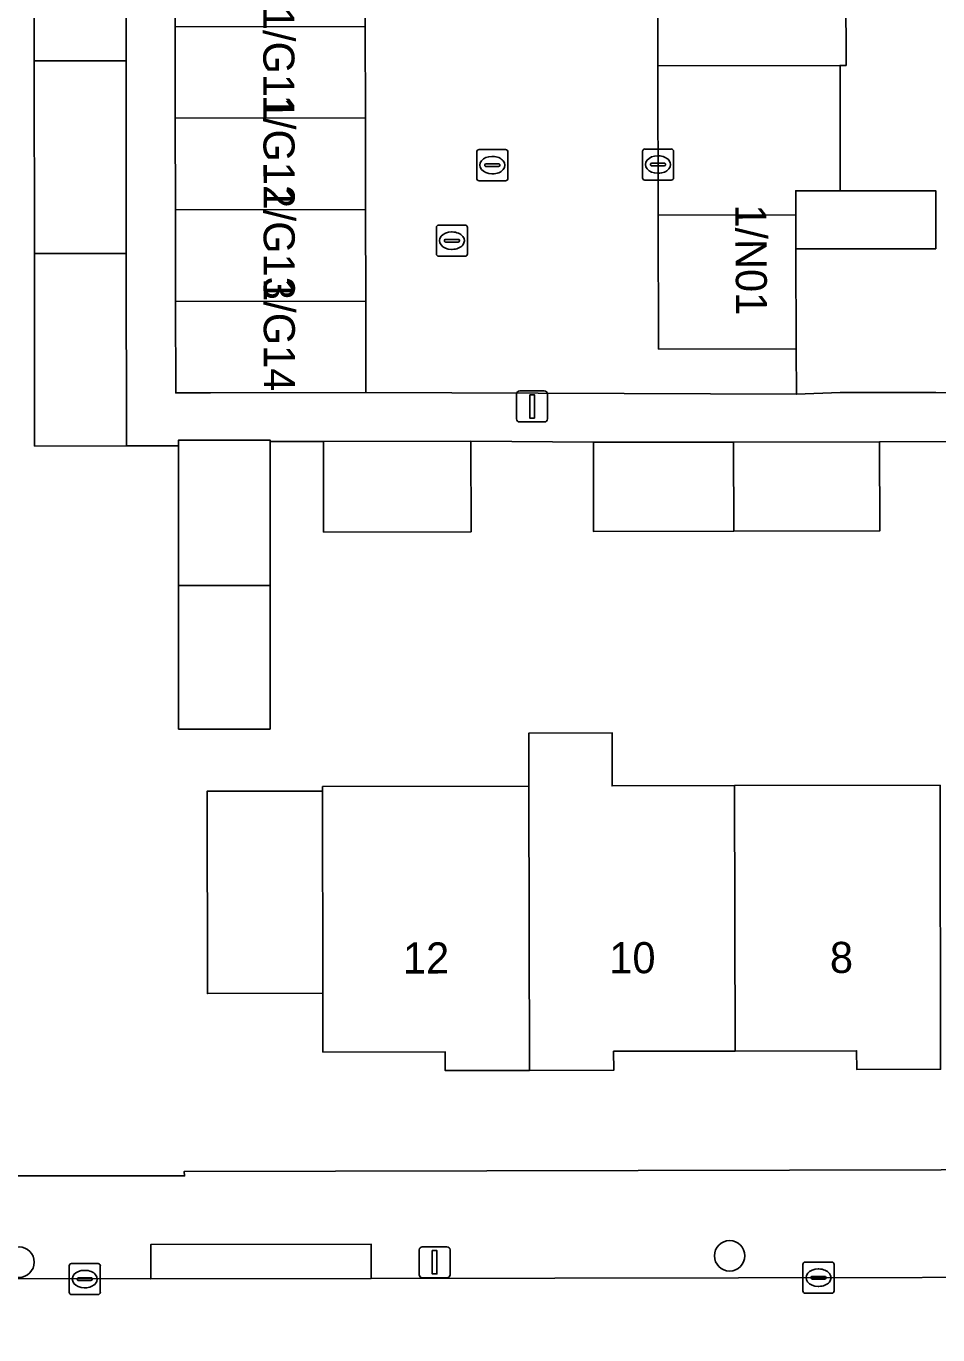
# Model space of a CAD drawing. Extents: x 160732 to 162107, y 387428 to 388479.
# Drawn here: x 161103.15 to 161132.45, y 387952.86 to 387994.94 of the extents above; entities that cross this region are included whole.
import ezdxf

# ---------------------------------------------------------------- set-up
doc = ezdxf.new("R2010")
doc.units = 0
for name, color, linetype in [('IMGEO_Boom', 7, 'Continuous'), ('IMGEO_Erf', 7, 'Continuous'), ('IMGEO_Kolk', 7, 'Continuous'), ('IMGEO_Lichtmast', 7, 'Continuous'), ('IMGEO_Pand', 7, 'Continuous'), ('IMGEO_Pand_nummerreeks', 7, 'Continuous'), ('IMGEO_Rijbaan_lokaal_open', 7, 'Continuous'), ('IMGEO_Rioolput', 7, 'Continuous'), ('IMGEO_Voetpad_open', 7, 'Continuous')]:
    doc.layers.add(name, color=color, linetype=linetype)

msp = doc.modelspace()

# ---------------------------------------------------------------- linework, layer by layer
at = {"layer": 'IMGEO_Boom'}
for centre in [(161125.762, 387955.405), (161102.919, 387955.202)]:
    msp.add_circle(centre, 0.489, dxfattribs=at)
at = {"layer": 'IMGEO_Erf'}
for points in [[(161134.624, 387981.59), (161130.583, 387981.582), (161130.59, 387978.712), (161125.897, 387978.702), (161121.389, 387978.692), (161121.383, 387981.562), (161117.446, 387981.598), (161117.452, 387978.684), (161112.709, 387978.673), (161112.702, 387981.588), (161110.991, 387981.588), (161110.991, 387976.961), (161110.991, 387972.342), (161108.047, 387972.342), (161108.047, 387976.956), (161108.047, 387981.444), (161106.376, 387981.444), (161103.421, 387981.44), (161103.412, 387987.632), (161103.403, 387993.824), (161103.394, 388000.283)], [(161129.495, 387996.124), (161129.503, 387993.682), (161129.313, 387993.681), (161129.313, 387991.792), (161129.313, 387989.652), (161132.386, 387989.652), (161132.386, 387987.784), (161129.313, 387987.784), (161127.893, 387987.784), (161127.903, 387984.571), (161127.914, 387983.109), (161129.313, 387983.166), (161132.386, 387983.166), (161136.66, 387983.129), (161136.66, 387989.652), (161136.66, 387996.03)], [(161132.545, 387961.405), (161129.846, 387961.399), (161129.844, 387961.998), (161125.94, 387961.99), (161122.033, 387961.982), (161122.035, 387961.371), (161119.328, 387961.366), (161116.618, 387961.36), (161116.616, 387961.966), (161112.686, 387961.958), (161112.68, 387963.846), (161108.977, 387963.838), (161108.963, 387970.341), (161112.676, 387970.349), (161112.675, 387970.494), (161119.311, 387970.508), (161119.311, 387972.215), (161121.981, 387972.221), (161121.981, 387970.514), (161125.918, 387970.523), (161132.528, 387970.537)], [(161091.407, 387957.982), (161108.242, 387957.975), (161108.23, 387958.121), (161152.025, 387958.213)]]:
    msp.add_lwpolyline(points, dxfattribs=at)
at = {"layer": 'IMGEO_Kolk'}
for p, q in [((161122.96, 387990.067), (161122.96, 387990.919)), ((161123.035, 387990.993), (161123.887, 387990.993)), ((161123.961, 387990.919), (161123.961, 387990.067)), ((161123.219, 387990.487), (161123.219, 387990.499)), ((161123.657, 387990.45), (161123.259, 387990.45)), ((161123.262, 387990.536), (161123.66, 387990.536)), ((161123.448, 387990.773), (161123.473, 387990.773)), ((161123.703, 387990.499), (161123.703, 387990.487)), ((161123.887, 387989.993), (161123.035, 387989.993)), ((161123.471, 387990.213), (161123.446, 387990.213)), ((161104.531, 387954.232), (161104.531, 387955.084)), ((161104.606, 387955.158), (161105.458, 387955.158)), ((161105.532, 387955.084), (161105.532, 387954.232)), ((161128.119, 387954.276), (161128.119, 387955.128)), ((161128.194, 387955.202), (161129.046, 387955.202)), ((161129.12, 387955.128), (161129.12, 387954.276)), ((161104.79, 387954.652), (161104.79, 387954.664)), ((161105.228, 387954.615), (161104.83, 387954.615)), ((161104.833, 387954.701), (161105.231, 387954.701)), ((161105.019, 387954.938), (161105.044, 387954.938)), ((161105.274, 387954.664), (161105.274, 387954.652)), ((161128.378, 387954.696), (161128.378, 387954.708)), ((161128.816, 387954.659), (161128.418, 387954.659)), ((161128.421, 387954.745), (161128.819, 387954.745)), ((161128.607, 387954.982), (161128.632, 387954.982)), ((161128.862, 387954.708), (161128.862, 387954.696)), ((161105.042, 387954.378), (161105.017, 387954.378)), ((161129.046, 387954.202), (161128.194, 387954.202)), ((161128.63, 387954.422), (161128.605, 387954.422)), ((161105.458, 387954.158), (161104.606, 387954.158))]:
    msp.add_line(p, q, dxfattribs=at)
for points in [[(161122.96, 387990.067), (161122.96, 387990.919)], [(161123.035, 387990.993), (161123.887, 387990.993)], [(161123.961, 387990.919), (161123.961, 387990.067)], [(161123.887, 387989.993), (161123.035, 387989.993)], [(161104.531, 387954.232), (161104.531, 387955.084)], [(161104.606, 387955.158), (161105.458, 387955.158)], [(161105.532, 387955.084), (161105.532, 387954.232)], [(161128.119, 387954.276), (161128.119, 387955.128)], [(161128.194, 387955.202), (161129.046, 387955.202)], [(161129.12, 387955.128), (161129.12, 387954.276)], [(161129.046, 387954.202), (161128.194, 387954.202)], [(161105.458, 387954.158), (161104.606, 387954.158)]]:
    msp.add_lwpolyline(points, dxfattribs=at)
for centre, radius, start, end in [((161123.037, 387990.917), 0.0765, 91.552, 178.448), ((161123.037, 387990.917), 0.0765, 91.552, 178.448), ((161123.885, 387990.917), 0.0765, 1.552, 88.448), ((161123.885, 387990.917), 0.0765, 1.552, 88.448), ((161123.259, 387990.496), 0.0403, 85.8775, 175.7526), ((161123.256, 387990.486), 0.0366, 178.938, 274.7102), ((161123.66, 387990.493), 0.043, 264.8664, 352.4533), ((161123.664, 387990.498), 0.0386, 1.7309, 96.639), ((161123.037, 387990.069), 0.0765, 181.552, 268.448), ((161123.037, 387990.069), 0.0765, 181.552, 268.448), ((161123.885, 387990.069), 0.0765, 271.552, 358.448), ((161123.885, 387990.069), 0.0765, 271.552, 358.448), ((161104.608, 387955.082), 0.0765, 91.552, 178.448), ((161104.608, 387955.082), 0.0765, 91.552, 178.448), ((161105.456, 387955.082), 0.0765, 1.552, 88.448), ((161105.456, 387955.082), 0.0765, 1.552, 88.448), ((161128.196, 387955.126), 0.0765, 91.552, 178.448), ((161128.196, 387955.126), 0.0765, 91.552, 178.448), ((161129.044, 387955.126), 0.0765, 1.552, 88.448), ((161129.044, 387955.126), 0.0765, 1.552, 88.448), ((161104.83, 387954.661), 0.0403, 85.8775, 175.7526), ((161104.827, 387954.651), 0.0366, 178.938, 274.7102), ((161105.231, 387954.658), 0.043, 264.8664, 352.4533), ((161105.235, 387954.663), 0.0386, 1.7309, 96.639), ((161128.418, 387954.705), 0.0403, 85.8775, 175.7526), ((161128.415, 387954.695), 0.0366, 178.938, 274.7102), ((161128.819, 387954.702), 0.043, 264.8664, 352.4533), ((161128.823, 387954.707), 0.0386, 1.7309, 96.639), ((161104.608, 387954.234), 0.0765, 181.552, 268.448), ((161104.608, 387954.234), 0.0765, 181.552, 268.448), ((161105.456, 387954.234), 0.0765, 271.552, 358.448), ((161105.456, 387954.234), 0.0765, 271.552, 358.448), ((161128.196, 387954.278), 0.0765, 181.552, 268.448), ((161128.196, 387954.278), 0.0765, 181.552, 268.448), ((161129.044, 387954.278), 0.0765, 271.552, 358.448), ((161129.044, 387954.278), 0.0765, 271.552, 358.448)]:
    msp.add_arc(centre, radius, start, end, dxfattribs=at)
for centre, major_axis, ratio, start_param, end_param in [((161123.447, 387990.493), (-0.387, 0.002), 0.722429, 4.712389, 7.853982), ((161123.472, 387990.493), (-0.39, 0.002), 0.717154, 1.570796, 4.712389), ((161105.018, 387954.658), (-0.387, 0.002), 0.722429, 4.712389, 7.853982), ((161105.043, 387954.658), (-0.39, 0.002), 0.717154, 1.570796, 4.712389), ((161128.606, 387954.702), (-0.387, 0.002), 0.722429, 4.712389, 7.853982), ((161128.631, 387954.702), (-0.39, 0.002), 0.717154, 1.570796, 4.712389)]:
    msp.add_ellipse(centre, major_axis=major_axis, ratio=ratio, start_param=start_param, end_param=end_param, dxfattribs=at)
at = {"layer": 'IMGEO_Lichtmast'}
for p, q in [((161118.915, 387982.316), (161118.915, 387983.116)), ((161118.915, 387983.116), (161118.915, 387982.316)), ((161119.015, 387983.216), (161119.805, 387983.216)), ((161119.805, 387983.216), (161119.015, 387983.216)), ((161119.905, 387983.116), (161119.905, 387982.316)), ((161119.905, 387982.316), (161119.905, 387983.116)), ((161119.805, 387982.216), (161119.015, 387982.216)), ((161119.015, 387982.216), (161119.805, 387982.216)), ((161115.783, 387954.796), (161115.783, 387955.596)), ((161115.783, 387955.596), (161115.783, 387954.796)), ((161115.883, 387955.696), (161116.673, 387955.696)), ((161116.673, 387955.696), (161115.883, 387955.696)), ((161116.773, 387955.596), (161116.773, 387954.796)), ((161116.773, 387954.796), (161116.773, 387955.596)), ((161116.673, 387954.696), (161115.883, 387954.696)), ((161115.883, 387954.696), (161116.673, 387954.696))]:
    msp.add_line(p, q, dxfattribs=at)
for points in [[(161119.335, 387983.091), (161119.485, 387983.091), (161119.485, 387982.341), (161119.335, 387982.341), (161119.335, 387983.091)], [(161116.203, 387955.571), (161116.353, 387955.571), (161116.353, 387954.821), (161116.203, 387954.821), (161116.203, 387955.571)]]:
    msp.add_lwpolyline(points, dxfattribs=at)
for centre, start, end in [((161119.015, 387983.116), 90, 180), ((161119.015, 387983.116), 90, 180), ((161119.805, 387983.116), 0, 90), ((161119.805, 387983.116), 360, 90), ((161119.015, 387982.316), 180, 270), ((161119.015, 387982.316), 180, 270), ((161119.805, 387982.316), 270, 0), ((161119.805, 387982.316), 270, 0), ((161115.883, 387955.596), 90, 180), ((161115.883, 387955.596), 90, 180), ((161116.673, 387955.596), 0, 90), ((161116.673, 387955.596), 360, 90), ((161115.883, 387954.796), 180, 270), ((161115.883, 387954.796), 180, 270), ((161116.673, 387954.796), 270, 0), ((161116.673, 387954.796), 270, 0)]:
    msp.add_arc(centre, 0.1, start, end, dxfattribs=at)
at = {"layer": 'IMGEO_Pand'}
for points in [[(161103.503, 387993.824), (161106.358, 387993.829), (161106.348, 388000.312), (161103.394, 388000.283), (161103.403, 387993.824)], [(161114.044, 387997.877), (161107.932, 387997.866), (161107.937, 387994.923), (161114.049, 387994.933)], [(161129.495, 387996.124), (161129.49, 387997.644), (161123.441, 387997.627), (161123.451, 387993.664), (161129.313, 387993.681), (161129.503, 387993.682)], [(161114.049, 387994.933), (161107.937, 387994.923), (161107.942, 387991.98), (161114.054, 387991.99)], [(161103.403, 387993.824), (161103.412, 387987.632), (161106.367, 387987.637), (161106.358, 387993.829), (161103.503, 387993.824)], [(161129.313, 387991.792), (161129.313, 387993.681), (161123.451, 387993.664), (161123.467, 387988.864), (161127.89, 387988.877), (161127.887, 387989.652), (161129.313, 387989.652)], [(161114.054, 387991.99), (161107.942, 387991.98), (161107.947, 387989.036), (161114.059, 387989.047)], [(161129.313, 387989.652), (161127.887, 387989.652), (161127.89, 387988.877), (161127.893, 387987.784), (161129.313, 387987.784), (161132.386, 387987.784), (161132.386, 387989.652)], [(161114.059, 387989.047), (161107.947, 387989.036), (161107.952, 387986.093), (161114.064, 387986.103)], [(161127.893, 387987.784), (161127.89, 387988.877), (161123.467, 387988.864), (161123.48, 387984.557), (161127.903, 387984.571)], [(161103.412, 387987.632), (161103.421, 387981.44), (161106.376, 387981.444), (161106.367, 387987.637)], [(161114.064, 387986.103), (161107.952, 387986.093), (161107.957, 387983.149), (161109.07, 387983.151), (161114.069, 387983.16)], [(161110.991, 387981.588), (161110.991, 387981.636), (161108.047, 387981.636), (161108.047, 387981.444), (161108.047, 387976.956), (161110.991, 387976.961)], [(161117.452, 387978.684), (161117.446, 387981.598), (161112.702, 387981.588), (161112.709, 387978.673)], [(161125.89, 387981.572), (161121.383, 387981.562), (161121.389, 387978.692), (161125.897, 387978.702)], [(161125.897, 387978.702), (161130.59, 387978.712), (161130.583, 387981.582), (161125.89, 387981.572)], [(161110.991, 387976.961), (161108.047, 387976.956), (161108.047, 387972.342), (161110.991, 387972.342)], [(161125.918, 387970.523), (161121.981, 387970.514), (161121.981, 387972.221), (161119.311, 387972.215), (161119.311, 387970.508), (161119.328, 387961.366), (161122.035, 387961.371), (161122.033, 387961.982), (161125.94, 387961.99)], [(161112.68, 387963.846), (161112.676, 387970.349), (161108.963, 387970.341), (161108.977, 387963.838)], [(161119.311, 387970.508), (161112.675, 387970.494), (161112.676, 387970.349), (161112.68, 387963.846), (161112.686, 387961.958), (161116.616, 387961.966), (161116.618, 387961.36), (161119.328, 387961.366)], [(161125.94, 387961.99), (161129.844, 387961.998), (161129.846, 387961.399), (161132.545, 387961.405), (161132.528, 387970.537), (161125.918, 387970.523)]]:
    msp.add_lwpolyline(points, close=True, dxfattribs=at)
at = {"layer": 'IMGEO_Rijbaan_lokaal_open'}
for points in [[(161114.044, 387997.877), (161114.049, 387994.933), (161114.054, 387991.99), (161114.059, 387989.047), (161114.064, 387986.103), (161114.069, 387983.16), (161127.914, 387983.109), (161127.903, 387984.571), (161123.48, 387984.557), (161123.467, 387988.864), (161123.451, 387993.664), (161123.441, 387997.627)], [(161149.664, 387949.751), (161149.674, 387954.744), (161114.238, 387954.68), (161107.154, 387954.663), (161086.596, 387954.673), (161034.34, 387954.542)]]:
    msp.add_lwpolyline(points, dxfattribs=at)
at = {"layer": 'IMGEO_Rioolput'}
for p, q in [((161117.633, 387990.048), (161117.633, 387990.9)), ((161117.708, 387990.974), (161118.56, 387990.974)), ((161118.634, 387990.9), (161118.634, 387990.048)), ((161117.892, 387990.468), (161117.892, 387990.48)), ((161118.33, 387990.431), (161117.932, 387990.431)), ((161117.935, 387990.517), (161118.333, 387990.517)), ((161118.121, 387990.754), (161118.146, 387990.754)), ((161118.376, 387990.48), (161118.376, 387990.468)), ((161118.56, 387989.974), (161117.708, 387989.974)), ((161118.144, 387990.194), (161118.119, 387990.194)), ((161116.334, 387987.619), (161116.334, 387988.471)), ((161116.409, 387988.545), (161117.261, 387988.545)), ((161116.822, 387988.325), (161116.847, 387988.325)), ((161117.335, 387988.471), (161117.335, 387987.619)), ((161116.593, 387988.039), (161116.593, 387988.051)), ((161117.031, 387988.002), (161116.633, 387988.002)), ((161116.636, 387988.088), (161117.034, 387988.088)), ((161117.077, 387988.051), (161117.077, 387988.039)), ((161117.261, 387987.545), (161116.409, 387987.545)), ((161116.845, 387987.765), (161116.82, 387987.765))]:
    msp.add_line(p, q, dxfattribs=at)
for points in [[(161117.633, 387990.048), (161117.633, 387990.9)], [(161117.708, 387990.974), (161118.56, 387990.974)], [(161118.634, 387990.9), (161118.634, 387990.048)], [(161118.56, 387989.974), (161117.708, 387989.974)], [(161116.334, 387987.619), (161116.334, 387988.471)], [(161116.409, 387988.545), (161117.261, 387988.545)], [(161117.335, 387988.471), (161117.335, 387987.619)], [(161117.261, 387987.545), (161116.409, 387987.545)]]:
    msp.add_lwpolyline(points, dxfattribs=at)
for centre, radius, start, end in [((161117.71, 387990.898), 0.0765, 91.552, 178.448), ((161117.71, 387990.898), 0.0765, 91.552, 178.448), ((161118.558, 387990.898), 0.0765, 1.552, 88.448), ((161118.558, 387990.898), 0.0765, 1.552, 88.448), ((161117.932, 387990.477), 0.0403, 85.8775, 175.7526), ((161117.929, 387990.467), 0.0366, 178.938, 274.7102), ((161118.333, 387990.474), 0.043, 264.8664, 352.4533), ((161118.337, 387990.479), 0.0386, 1.7309, 96.639), ((161117.71, 387990.05), 0.0765, 181.552, 268.448), ((161117.71, 387990.05), 0.0765, 181.552, 268.448), ((161118.558, 387990.05), 0.0765, 271.552, 358.448), ((161118.558, 387990.05), 0.0765, 271.552, 358.448), ((161116.411, 387988.469), 0.0765, 91.552, 178.448), ((161116.411, 387988.469), 0.0765, 91.552, 178.448), ((161117.259, 387988.469), 0.0765, 1.552, 88.448), ((161117.259, 387988.469), 0.0765, 1.552, 88.448), ((161116.633, 387988.048), 0.0403, 85.8775, 175.7526), ((161116.63, 387988.038), 0.0366, 178.938, 274.7102), ((161117.034, 387988.045), 0.043, 264.8664, 352.4533), ((161117.038, 387988.05), 0.0386, 1.7309, 96.639), ((161116.411, 387987.621), 0.0765, 181.552, 268.448), ((161116.411, 387987.621), 0.0765, 181.552, 268.448), ((161117.259, 387987.621), 0.0765, 271.552, 358.448), ((161117.259, 387987.621), 0.0765, 271.552, 358.448)]:
    msp.add_arc(centre, radius, start, end, dxfattribs=at)
for centre, major_axis, ratio, start_param, end_param in [((161118.12, 387990.474), (-0.387, 0.002), 0.722429, 4.712389, 7.853982), ((161118.145, 387990.474), (-0.39, 0.002), 0.717154, 1.570796, 4.712389), ((161116.821, 387988.045), (-0.387, 0.002), 0.722429, 4.712389, 7.853982), ((161116.846, 387988.045), (-0.39, 0.002), 0.717154, 1.570796, 4.712389)]:
    msp.add_ellipse(centre, major_axis=major_axis, ratio=ratio, start_param=start_param, end_param=end_param, dxfattribs=at)
at = {"layer": 'IMGEO_Voetpad_open'}
for points in [[(161106.348, 388000.312), (161106.358, 387993.829), (161106.367, 387987.637), (161106.376, 387981.444), (161108.047, 387981.444), (161108.047, 387981.636), (161110.991, 387981.636), (161110.991, 387981.588), (161112.702, 387981.588), (161117.446, 387981.598), (161121.383, 387981.562), (161125.89, 387981.572), (161130.583, 387981.582), (161134.624, 387981.59)], [(161136.66, 387983.129), (161132.386, 387983.166), (161129.313, 387983.166), (161127.914, 387983.109), (161114.069, 387983.16), (161109.07, 387983.151), (161107.957, 387983.149), (161107.952, 387986.093), (161107.947, 387989.036), (161107.942, 387991.98), (161107.937, 387994.923), (161107.932, 387997.866)], [(161152.025, 387958.213), (161108.23, 387958.121), (161108.242, 387957.975), (161091.407, 387957.982)], [(161086.596, 387954.673), (161107.154, 387954.663), (161107.157, 387955.774), (161114.234, 387955.783), (161114.238, 387954.68), (161149.674, 387954.744), (161153.502, 387954.799)]]:
    msp.add_lwpolyline(points, dxfattribs=at)
msp.add_lwpolyline([(161114.238, 387954.68), (161114.234, 387955.783), (161107.157, 387955.774), (161107.154, 387954.663)], close=True, dxfattribs=at)

# ---------------------------------------------------------------- texts
at = {"layer": 'IMGEO_Pand_nummerreeks'}
for s, rotation, p in [('1/G11', 270.0987, (161110.768, 387995.562)), ('1/G12', 270.0987, (161110.773, 387992.735)), ('1/G13', 270.0987, (161110.778, 387989.785)), ('1/N01', 270.4467, (161125.94, 387989.211)), ('1/G14', 270.0987, (161110.783, 387986.842)), ('12', 0.0735, (161115.26, 387964.481)), ('10', 0.0745, (161121.894, 387964.49)), ('8', 0.0735, (161128.986, 387964.499))]:
    msp.add_text(s, height=1, rotation=rotation, dxfattribs=at).set_placement(p)

doc.saveas('drawing.dxf')
